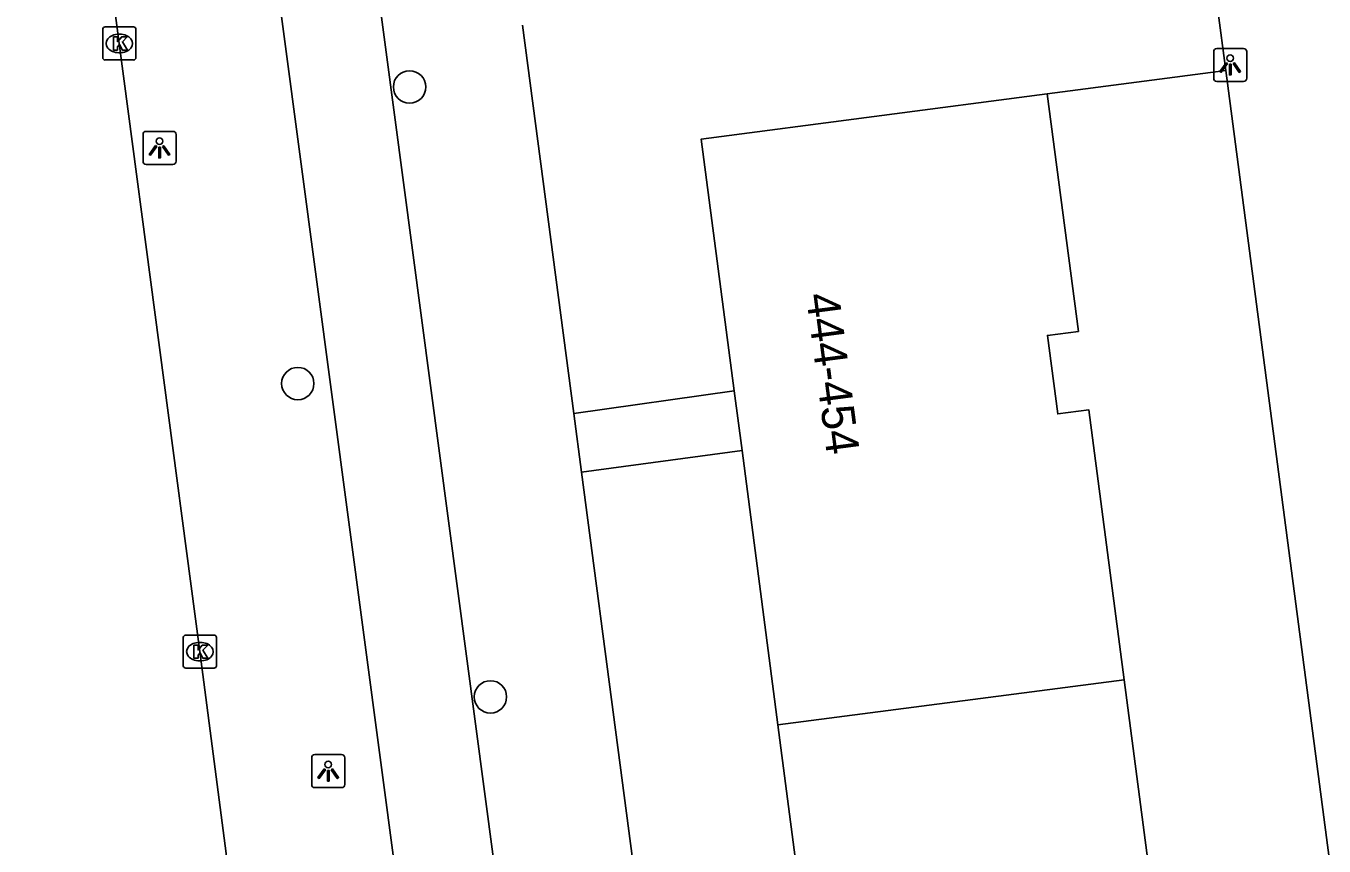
# Model space of a CAD drawing. Extents: x 161084 to 161928, y 385355 to 386522.
# Drawn here: x 161205.24 to 161244.42, y 385669.53 to 385694.29 of the extents above; entities that cross this region are included whole.
import ezdxf

# ---------------------------------------------------------------- set-up
doc = ezdxf.new("R2010")
doc.units = 0
for name, color, linetype in [('IMGEO_Boom', 7, 'Continuous'), ('IMGEO_Fietspad_gesloten', 7, 'Continuous'), ('IMGEO_Kolk', 7, 'Continuous'), ('IMGEO_Lichtpunt', 7, 'Continuous'), ('IMGEO_OVBaan_gesloten', 7, 'Continuous'), ('IMGEO_Pand', 7, 'Continuous'), ('IMGEO_Pand_nummerreeks', 7, 'Continuous'), ('IMGEO_Voetpad_open', 7, 'Continuous')]:
    doc.layers.add(name, color=color, linetype=linetype)

msp = doc.modelspace()

# ---------------------------------------------------------------- linework, layer by layer
at = {"layer": 'IMGEO_Boom'}
for centre in [(161216.822, 385692.452), (161213.448, 385683.495), (161219.263, 385674.033)]:
    msp.add_circle(centre, 0.489, dxfattribs=at)
at = {"layer": 'IMGEO_Fietspad_gesloten'}
for points in [[(161214.031, 385715.911), (161214.455, 385705.86), (161215.004, 385701.837), (161220.437, 385660.963)], [(161211.849, 385702.884), (161212.067, 385701.246), (161217.87, 385657.684)]]:
    msp.add_lwpolyline(points, dxfattribs=at)
at = {"layer": 'IMGEO_Kolk'}
for p, q in [((161207.56, 385693.34), (161207.56, 385694.192)), ((161207.635, 385694.266), (161208.487, 385694.266)), ((161208.561, 385694.192), (161208.561, 385693.34)), ((161208.048, 385694.046), (161208.073, 385694.046)), ((161208.487, 385693.266), (161207.635, 385693.266)), ((161208.071, 385693.486), (161208.046, 385693.486)), ((161209.992, 385674.974), (161209.992, 385675.826)), ((161210.067, 385675.9), (161210.919, 385675.9)), ((161210.48, 385675.68), (161210.505, 385675.68)), ((161210.993, 385675.826), (161210.993, 385674.974)), ((161210.919, 385674.9), (161210.067, 385674.9)), ((161210.503, 385675.12), (161210.478, 385675.12))]:
    msp.add_line(p, q, dxfattribs=at)
for points in [[(161207.56, 385693.34), (161207.56, 385694.192)], [(161207.635, 385694.266), (161208.487, 385694.266)], [(161208.561, 385694.192), (161208.561, 385693.34)], [(161207.881, 385693.966), (161208.004, 385693.966), (161208.004, 385693.815), (161208.134, 385693.966), (161208.298, 385693.966), (161208.152, 385693.815), (161208.305, 385693.566), (161208.153, 385693.566), (161208.068, 385693.73), (161208.004, 385693.663), (161208.004, 385693.566), (161207.881, 385693.566), (161207.881, 385693.966)], [(161208.487, 385693.266), (161207.635, 385693.266)], [(161209.992, 385674.974), (161209.992, 385675.826)], [(161210.067, 385675.9), (161210.919, 385675.9)], [(161210.993, 385675.826), (161210.993, 385674.974)], [(161210.313, 385675.6), (161210.436, 385675.6), (161210.436, 385675.449), (161210.566, 385675.6), (161210.73, 385675.6), (161210.584, 385675.449), (161210.737, 385675.2), (161210.585, 385675.2), (161210.5, 385675.364), (161210.436, 385675.297), (161210.436, 385675.2), (161210.313, 385675.2), (161210.313, 385675.6)], [(161210.919, 385674.9), (161210.067, 385674.9)]]:
    msp.add_lwpolyline(points, dxfattribs=at)
for centre, start, end in [((161207.637, 385694.19), 91.552, 178.448), ((161207.637, 385694.19), 91.552, 178.448), ((161208.485, 385694.19), 1.552, 88.448), ((161208.485, 385694.19), 1.552, 88.448), ((161207.637, 385693.342), 181.552, 268.448), ((161207.637, 385693.342), 181.552, 268.448), ((161208.485, 385693.342), 271.552, 358.448), ((161208.485, 385693.342), 271.552, 358.448), ((161210.069, 385675.824), 91.552, 178.448), ((161210.069, 385675.824), 91.552, 178.448), ((161210.917, 385675.824), 1.552, 88.448), ((161210.917, 385675.824), 1.552, 88.448), ((161210.069, 385674.976), 181.552, 268.448), ((161210.069, 385674.976), 181.552, 268.448), ((161210.917, 385674.976), 271.552, 358.448), ((161210.917, 385674.976), 271.552, 358.448)]:
    msp.add_arc(centre, 0.0765, start, end, dxfattribs=at)
for centre, major_axis, ratio, start_param, end_param in [((161208.047, 385693.766), (-0.387, 0.002), 0.722429, 4.712389, 7.853982), ((161208.072, 385693.766), (-0.39, 0.002), 0.717154, 1.570796, 4.712389), ((161210.479, 385675.4), (-0.387, 0.002), 0.722429, 4.712389, 7.853982), ((161210.504, 385675.4), (-0.39, 0.002), 0.717154, 1.570796, 4.712389)]:
    msp.add_ellipse(centre, major_axis=major_axis, ratio=ratio, start_param=start_param, end_param=end_param, dxfattribs=at)
at = {"layer": 'IMGEO_Lichtpunt'}
for p, q in [((161241.094, 385693.52), (161241.094, 385692.713)), ((161241.094, 385693.52), (161241.094, 385692.713)), ((161241.996, 385693.615), (161241.188, 385693.615)), ((161241.996, 385693.615), (161241.188, 385693.615)), ((161242.09, 385692.713), (161242.09, 385693.52)), ((161242.09, 385692.713), (161242.09, 385693.52)), ((161241.188, 385692.619), (161241.996, 385692.619)), ((161241.188, 385692.619), (161241.996, 385692.619)), ((161208.777, 385691.016), (161208.777, 385690.209)), ((161208.777, 385691.016), (161208.777, 385690.209)), ((161209.679, 385691.111), (161208.871, 385691.111)), ((161209.679, 385691.111), (161208.871, 385691.111)), ((161209.773, 385690.209), (161209.773, 385691.016)), ((161209.773, 385690.209), (161209.773, 385691.016)), ((161208.871, 385690.115), (161209.679, 385690.115)), ((161208.871, 385690.115), (161209.679, 385690.115)), ((161213.869, 385672.195), (161213.869, 385671.388)), ((161213.869, 385672.195), (161213.869, 385671.388)), ((161214.771, 385672.29), (161213.963, 385672.29)), ((161214.771, 385672.29), (161213.963, 385672.29)), ((161214.865, 385671.388), (161214.865, 385672.195)), ((161214.865, 385671.388), (161214.865, 385672.195)), ((161213.963, 385671.294), (161214.771, 385671.294)), ((161213.963, 385671.294), (161214.771, 385671.294))]:
    msp.add_line(p, q, dxfattribs=at)
for points in [[(161241.468, 385693.184), (161241.507, 385693.156), (161241.319, 385692.894), (161241.281, 385692.921), (161241.468, 385693.184)], [(161241.57, 385693.136), (161241.617, 385693.136), (161241.617, 385692.814), (161241.57, 385692.814), (161241.57, 385693.136)], [(161241.68, 385693.156), (161241.718, 385693.183), (161241.905, 385692.921), (161241.866, 385692.893), (161241.68, 385693.156)], [(161209.151, 385690.68), (161209.19, 385690.652), (161209.002, 385690.39), (161208.964, 385690.417), (161209.151, 385690.68)], [(161209.253, 385690.632), (161209.3, 385690.632), (161209.3, 385690.31), (161209.253, 385690.31), (161209.253, 385690.632)], [(161209.363, 385690.652), (161209.401, 385690.679), (161209.588, 385690.417), (161209.549, 385690.389), (161209.363, 385690.652)], [(161214.243, 385671.859), (161214.282, 385671.831), (161214.094, 385671.569), (161214.056, 385671.596), (161214.243, 385671.859)], [(161214.345, 385671.811), (161214.392, 385671.811), (161214.392, 385671.489), (161214.345, 385671.489), (161214.345, 385671.811)], [(161214.455, 385671.831), (161214.493, 385671.858), (161214.68, 385671.596), (161214.641, 385671.568), (161214.455, 385671.831)]]:
    msp.add_lwpolyline(points, dxfattribs=at)
for centre in [(161241.593, 385693.318), (161209.276, 385690.814), (161214.368, 385671.993)]:
    msp.add_circle(centre, 0.0994, dxfattribs=at)
for centre, start, end in [((161241.188, 385693.52), 90, 180), ((161241.188, 385693.52), 90, 180), ((161241.996, 385693.52), 0, 90), ((161241.996, 385693.52), 0, 90), ((161241.188, 385692.713), 180, 270), ((161241.188, 385692.713), 180, 270), ((161241.996, 385692.713), 270, 0), ((161241.996, 385692.713), 270, 360), ((161208.871, 385691.016), 90, 180), ((161208.871, 385691.016), 90, 180), ((161209.679, 385691.016), 0, 90), ((161209.679, 385691.016), 0, 90), ((161208.871, 385690.209), 180, 270), ((161208.871, 385690.209), 180, 270), ((161209.679, 385690.209), 270, 0), ((161209.679, 385690.209), 270, 360), ((161213.963, 385672.195), 90, 180), ((161213.963, 385672.195), 90, 180), ((161214.771, 385672.195), 0, 90), ((161214.771, 385672.195), 0, 90), ((161213.963, 385671.388), 180, 270), ((161213.963, 385671.388), 180, 270), ((161214.771, 385671.388), 270, 0), ((161214.771, 385671.388), 270, 360)]:
    msp.add_arc(centre, 0.0946, start, end, dxfattribs=at)
at = {"layer": 'IMGEO_OVBaan_gesloten'}
msp.add_lwpolyline([(161226.701, 385552.542), (161226.405, 385554.794), (161218.115, 385616.778), (161215.622, 385635.788), (161213.137, 385655.09), (161210.493, 385675.4), (161208.061, 385693.766), (161205.538, 385713.078), (161205.243, 385715.237)], dxfattribs=at)
at = {"layer": 'IMGEO_Pand'}
for points in [[(161236.072, 385692.244), (161225.628, 385690.879), (161226.622, 385683.273)], [(161238.393, 385674.553), (161237.329, 385682.701), (161236.384, 385682.577), (161236.074, 385684.947), (161237.009, 385685.07), (161236.072, 385692.244)], [(161226.858, 385681.47), (161226.622, 385683.273)], [(161227.94, 385673.187), (161226.858, 385681.47)], [(161227.94, 385673.187), (161238.393, 385674.553)], [(161240.739, 385657.008), (161239.83, 385663.967), (161238.806, 385663.833), (161238.486, 385666.278), (161239.458, 385666.405), (161238.393, 385674.553)], [(161229.017, 385664.946), (161227.94, 385673.187)]]:
    msp.add_lwpolyline(points, dxfattribs=at)
at = {"layer": 'IMGEO_Voetpad_open'}
for points in [[(161240.959, 385696.746), (161241.457, 385692.948)], [(161221.779, 385682.59), (161220.234, 385694.322)], [(161236.072, 385692.244), (161241.457, 385692.948)], [(161241.457, 385692.948), (161250.704, 385622.469)], [(161226.622, 385683.273), (161221.779, 385682.59)], [(161222.013, 385680.815), (161221.779, 385682.59)], [(161226.858, 385681.47), (161222.013, 385680.815)], [(161224.203, 385664.186), (161222.013, 385680.815)]]:
    msp.add_lwpolyline(points, dxfattribs=at)

# ---------------------------------------------------------------- texts
at = {"layer": 'IMGEO_Pand_nummerreeks'}
msp.add_text('444-454', height=1, rotation=277.4482, dxfattribs=at).set_placement((161228.784, 385686.176))

doc.saveas('drawing.dxf')
